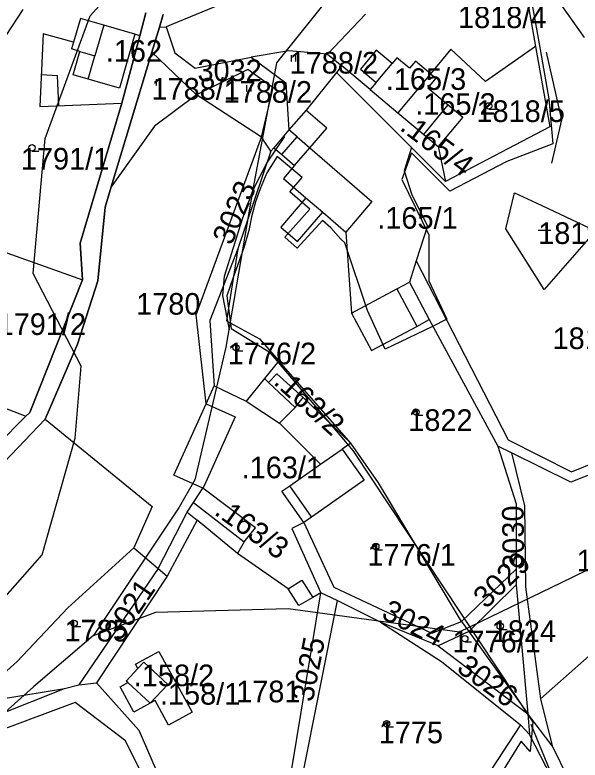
# Model space of a CAD drawing. Extents: x -564810 to -550519, y -1045831 to -1034011.
# Drawn here: x -553752.9 to -553619.6, y -1037571.5 to -1037395.7 of the extents above; entities that cross this region are included whole.
import ezdxf

# ---------------------------------------------------------------- set-up
doc = ezdxf.new("R2010")
doc.units = 0
for name, color, linetype in [('Interakční prvky', 7, 'Continuous'), ('KN stav', 7, 'Continuous'), ('Obvod KPU', 7, 'Continuous'), ('Parcelní čísla', 7, 'Continuous'), ('Polní cesty stavající', 7, 'Continuous'), ('STG', 7, 'Continuous'), ('vodní toky', 7, 'Continuous'), ('Vrstva 22', 7, 'Continuous'), ('Vrstva 33', 7, 'Continuous'), ('Vrstva 39', 7, 'Continuous'), ('Vrstva 4', 7, 'Continuous'), ('zamokř ploch', 7, 'Continuous')]:
    doc.layers.add(name, color=color, linetype=linetype)

msp = doc.modelspace()

# ---------------------------------------------------------------- linework, layer by layer
at = {"layer": 'Interakční prvky'}
msp.add_line((-553631.27, -1037562.95), (-553624.18, -1037580.1), dxfattribs=at)
at = {"layer": 'KN stav'}
for p, q in [((-553632.78, -1037388.09), (-553630.11, -1037403.18)), ((-553699.72, -1037391.3), (-553717.23, -1037398.53)), ((-553618.57, -1037401.04), (-553625.95, -1037390.62)), ((-553737.5, -1037396.56), (-553739.12, -1037402.17)), ((-553731.98, -1037398.16), (-553737.5, -1037396.56)), ((-553723.44, -1037400.63), (-553722.02, -1037395.27)), ((-553722.02, -1037395.27), (-553723.44, -1037400.63)), ((-553717.96, -1037395.66), (-553718.85, -1037398.62)), ((-553718.85, -1037398.62), (-553717.96, -1037395.66)), ((-553670.27, -1037395.55), (-553679.21, -1037404.95)), ((-553724.62, -1037400.29), (-553731.98, -1037398.16)), ((-553718.85, -1037398.62), (-553720.63, -1037404.53)), ((-553720.63, -1037404.53), (-553718.85, -1037398.62)), ((-553718.85, -1037398.62), (-553717.23, -1037398.53)), ((-553717.23, -1037398.53), (-553715.24, -1037404.67)), ((-553746.26, -1037400.21), (-553747.04, -1037417.33)), ((-553739.12, -1037402.17), (-553746.26, -1037400.21)), ((-553727.69, -1037416.55), (-553723.44, -1037400.63)), ((-553723.44, -1037400.63), (-553727.69, -1037416.55)), ((-553723.44, -1037400.63), (-553724.62, -1037400.29)), ((-553630.11, -1037403.18), (-553641.93, -1037411.46)), ((-553630.11, -1037403.18), (-553626.76, -1037422.12)), ((-553720.63, -1037404.53), (-553730.2, -1037436.27)), ((-553730.2, -1037436.27), (-553720.63, -1037404.53)), ((-553720.63, -1037404.53), (-553710.1, -1037414.59)), ((-553715.24, -1037404.67), (-553710.38, -1037408.31)), ((-553688.32, -1037404.22), (-553697.22, -1037405.71)), ((-553679.21, -1037404.95), (-553688.32, -1037404.22)), ((-553679.21, -1037404.95), (-553675.85, -1037407.75)), ((-553667.7, -1037404.08), (-553671.42, -1037408.54)), ((-553663.98, -1037407.18), (-553667.7, -1037404.08)), ((-553650.13, -1037403.81), (-553654.91, -1037409.61)), ((-553641.93, -1037411.46), (-553650.13, -1037403.81)), ((-553710.38, -1037408.31), (-553697.22, -1037405.71)), ((-553697.22, -1037405.71), (-553689.05, -1037411.75)), ((-553662.84, -1037405.81), (-553663.98, -1037407.18)), ((-553659.85, -1037408.31), (-553662.84, -1037405.81)), ((-553658.46, -1037406.65), (-553659.85, -1037408.31)), ((-553654.91, -1037409.61), (-553658.46, -1037406.65)), ((-553698.02, -1037408.61), (-553710.1, -1037414.59)), ((-553692.05, -1037412.93), (-553698.02, -1037408.61)), ((-553675.85, -1037407.75), (-553677.08, -1037409.28)), ((-553669.13, -1037413.35), (-553675.85, -1037407.75)), ((-553671.42, -1037408.54), (-553667.7, -1037411.64)), ((-553677.08, -1037409.28), (-553684.26, -1037418.2)), ((-553677.08, -1037409.28), (-553659.4, -1037427.01)), ((-553654.91, -1037409.61), (-553662.59, -1037418.81)), ((-553653.66, -1037410.66), (-553655.55, -1037412.93)), ((-553654.91, -1037409.61), (-553653.66, -1037410.66)), ((-553689.05, -1037411.75), (-553688.28, -1037422.85)), ((-553667.7, -1037411.64), (-553669.13, -1037413.35)), ((-553694.78, -1037424.59), (-553692.05, -1037412.93)), ((-553669.13, -1037413.35), (-553662.59, -1037418.81)), ((-553655.55, -1037412.93), (-553650.71, -1037416.97)), ((-553710.1, -1037414.59), (-553720.02, -1037422)), ((-553694.78, -1037424.59), (-553710.1, -1037414.59)), ((-553747.04, -1037417.33), (-553727.69, -1037416.55)), ((-553737.55, -1037449.55), (-553727.69, -1037416.55)), ((-553727.69, -1037416.55), (-553737.55, -1037449.55)), ((-553650.71, -1037416.97), (-553647.3, -1037419.82)), ((-553684.26, -1037418.2), (-553688.28, -1037422.85)), ((-553662.59, -1037418.81), (-553656.49, -1037423.9)), ((-553647.3, -1037419.82), (-553653.08, -1037426.75)), ((-553720.02, -1037422), (-553730.2, -1037436.27)), ((-553688.28, -1037422.85), (-553691.89, -1037427.04)), ((-553626.76, -1037422.12), (-553651.38, -1037435.04)), ((-553709.54, -1037464.76), (-553694.78, -1037424.59)), ((-553692.55, -1037427.82), (-553694.78, -1037424.59)), ((-553656.49, -1037423.9), (-553653.08, -1037426.75)), ((-553692.55, -1037427.82), (-553700.32, -1037450.87)), ((-553691.89, -1037427.04), (-553692.55, -1037427.82)), ((-553691.89, -1037427.04), (-553690, -1037428.67)), ((-553659.4, -1037427.01), (-553661.1, -1037432.53)), ((-553651.38, -1037435.04), (-553659.4, -1037427.01)), ((-553653.08, -1037426.75), (-553651.38, -1037435.04)), ((-553690, -1037428.67), (-553686.99, -1037431.26)), ((-553686.99, -1037431.26), (-553689.6, -1037434.28)), ((-553661.1, -1037432.53), (-553659.34, -1037438.13)), ((-553689.6, -1037434.28), (-553684.27, -1037438.88)), ((-553730.2, -1037436.27), (-553731.64, -1037441.06)), ((-553731.64, -1037441.06), (-553730.2, -1037436.27)), ((-553659.34, -1037438.13), (-553655.59, -1037445.49)), ((-553637.12, -1037446.18), (-553635.05, -1037437.67)), ((-553635.05, -1037437.67), (-553629.96, -1037440.07)), ((-553684.27, -1037438.88), (-553690.21, -1037445.76)), ((-553629.96, -1037440.07), (-553629.95, -1037440.07)), ((-553629.95, -1037440.07), (-553615.96, -1037446.68)), ((-553731.64, -1037441.06), (-553733.36, -1037458.42)), ((-553733.36, -1037458.42), (-553731.64, -1037441.06)), ((-553686.25, -1037449.18), (-553680.3, -1037442.28)), ((-553680.3, -1037442.28), (-553674.91, -1037446.94)), ((-553771.5, -1037445.85), (-553737.01, -1037458.24)), ((-553690.21, -1037445.76), (-553686.25, -1037449.18)), ((-553655.59, -1037445.49), (-553658.25, -1037453.7)), ((-553674.91, -1037446.94), (-553673.55, -1037466.03)), ((-553628.05, -1037460.49), (-553637.12, -1037446.18)), ((-553615.96, -1037446.68), (-553628.05, -1037460.49)), ((-553737.01, -1037458.24), (-553737.55, -1037449.55)), ((-553737.55, -1037449.55), (-553737.01, -1037458.24)), ((-553700.32, -1037450.87), (-553706.99, -1037467.8)), ((-553700.32, -1037450.87), (-553703.05, -1037467.84)), ((-553658.25, -1037453.7), (-553659.88, -1037458.75)), ((-553658.25, -1037453.7), (-553636.54, -1037495.95)), ((-553749.45, -1037489.47), (-553737.01, -1037458.24)), ((-553737.01, -1037458.24), (-553749.45, -1037489.47)), ((-553733.36, -1037458.42), (-553738.2, -1037473.38)), ((-553738.2, -1037473.38), (-553733.36, -1037458.42)), ((-553659.88, -1037458.75), (-553655.18, -1037467.58)), ((-553710.17, -1037466.47), (-553709.54, -1037464.76)), ((-553707.81, -1037487.42), (-553710.17, -1037466.47)), ((-553673.55, -1037466.03), (-553668.85, -1037474.86)), ((-553706.99, -1037467.8), (-553705.9, -1037483.2)), ((-553703.05, -1037467.84), (-553695.21, -1037472.13)), ((-553658.16, -1037469.17), (-553655.18, -1037467.58)), ((-553655.18, -1037467.58), (-553639, -1037497.46)), ((-553668.85, -1037474.86), (-553658.16, -1037469.17)), ((-553695.21, -1037472.13), (-553690.71, -1037477.28)), ((-553738.2, -1037473.38), (-553745.81, -1037491.06)), ((-553745.81, -1037491.06), (-553738.2, -1037473.38)), ((-553690.71, -1037477.28), (-553694.09, -1037481.49)), ((-553673.73, -1037496.69), (-553690.71, -1037477.28)), ((-553774.59, -1037481.14), (-553750.32, -1037490.34)), ((-553694.09, -1037481.49), (-553698.38, -1037486.85)), ((-553707.81, -1037487.42), (-553705.9, -1037483.2)), ((-553705.9, -1037483.2), (-553698.38, -1037486.85)), ((-553686.83, -1037488.34), (-553684.9, -1037485.95)), ((-553684.9, -1037485.95), (-553673.73, -1037496.69)), ((-553715.43, -1037504.26), (-553707.81, -1037487.42)), ((-553698.38, -1037486.85), (-553690.49, -1037492.03)), ((-553750.32, -1037490.34), (-553749.45, -1037489.47)), ((-553749.45, -1037489.47), (-553750.32, -1037490.34)), ((-553690.49, -1037492.03), (-553686.83, -1037488.34)), ((-553762.63, -1037502.71), (-553750.32, -1037490.34)), ((-553750.32, -1037490.34), (-553762.63, -1037502.71)), ((-553745.81, -1037491.06), (-553760.59, -1037506.54)), ((-553760.59, -1037506.54), (-553745.81, -1037491.06)), ((-553745.81, -1037491.06), (-553720.58, -1037511.68)), ((-553673.73, -1037496.69), (-553675.75, -1037498.1)), ((-553667.2, -1037506.09), (-553673.73, -1037496.69)), ((-553636.54, -1037495.95), (-553621.67, -1037503.46)), ((-553675.75, -1037498.1), (-553670.58, -1037505.48)), ((-553639, -1037497.46), (-553634.68, -1037511.04)), ((-553635.82, -1037499.02), (-553639, -1037497.46)), ((-553621.77, -1037505.92), (-553635.82, -1037499.02)), ((-553635.82, -1037499.02), (-553632.75, -1037511.51)), ((-553621.67, -1037503.46), (-553610.27, -1037498.94)), ((-553609.38, -1037500.94), (-553621.77, -1037505.92)), ((-553708.58, -1037507.36), (-553715.43, -1037504.26)), ((-553670.58, -1037505.48), (-553682.95, -1037514.14)), ((-553710.78, -1037510.7), (-553708.58, -1037507.36)), ((-553696.16, -1037516.71), (-553708.58, -1037507.36)), ((-553647.57, -1037538.74), (-553667.2, -1037506.09)), ((-553712.28, -1037512.96), (-553710.78, -1037510.7)), ((-553710.78, -1037510.7), (-553698.89, -1037520.02)), ((-553720.58, -1037511.68), (-553724.85, -1037521.43)), ((-553634.68, -1037511.04), (-553634.71, -1037526.42)), ((-553632.75, -1037511.51), (-553632.52, -1037530.62)), ((-553719.17, -1037526.24), (-553712.28, -1037512.96)), ((-553682.95, -1037514.14), (-553684.81, -1037515.44)), ((-553709.97, -1037514.87), (-553717.02, -1037528.05)), ((-553700.43, -1037522.73), (-553709.97, -1037514.87)), ((-553684.81, -1037515.44), (-553687.62, -1037516.81)), ((-553684.81, -1037515.44), (-553677.7, -1037530.68)), ((-553698.89, -1037520.02), (-553696.16, -1037516.71)), ((-553687.62, -1037516.81), (-553680.76, -1037532.01)), ((-553724.85, -1037521.43), (-553740.45, -1037535.56)), ((-553724.85, -1037521.43), (-553719.17, -1037526.24)), ((-553688.49, -1037531.11), (-553700.43, -1037522.73)), ((-553719.17, -1037526.24), (-553737.85, -1037553.75)), ((-553719.17, -1037526.24), (-553717.02, -1037528.05)), ((-553634.71, -1037526.42), (-553647.57, -1037538.74)), ((-553634.71, -1037526.42), (-553634.72, -1037530.16)), ((-553717.02, -1037528.05), (-553733.67, -1037553.23)), ((-553634.72, -1037530.16), (-553645.89, -1037541.14)), ((-553634.72, -1037530.16), (-553631.96, -1037560.55)), ((-553685.99, -1037535), (-553688.49, -1037531.11)), ((-553677.7, -1037530.68), (-553654.55, -1037541.55)), ((-553632.52, -1037530.62), (-553628.96, -1037556.99)), ((-553687.58, -1037573.49), (-553680.76, -1037532.01)), ((-553682.65, -1037533.09), (-553685.99, -1037535)), ((-553680.76, -1037532.01), (-553682.65, -1037533.09)), ((-553676.91, -1037533.81), (-553680.76, -1037532.01)), ((-553676.91, -1037533.81), (-553685.45, -1037576.4)), ((-553666.73, -1037538.93), (-553676.91, -1037533.81)), ((-553740.45, -1037535.56), (-553752.38, -1037548.19)), ((-553653.07, -1037544.5), (-553666.73, -1037538.93)), ((-553666.73, -1037538.93), (-553652.27, -1037548.17)), ((-553654.55, -1037541.55), (-553647.57, -1037538.74)), ((-553647.57, -1037538.74), (-553645.89, -1037541.14)), ((-553645.89, -1037541.14), (-553653.07, -1037544.5)), ((-553645.89, -1037541.14), (-553631.96, -1037560.55)), ((-553612.9, -1037542.81), (-553628.96, -1037556.99)), ((-553724.46, -1037548.86), (-553718.95, -1037545.85)), ((-553718.95, -1037545.85), (-553711.13, -1037560.14)), ((-553653.07, -1037544.5), (-553631.96, -1037560.55)), ((-553752.38, -1037548.19), (-553763.62, -1037558.24)), ((-553723.92, -1037549.86), (-553724.46, -1037548.86)), ((-553723.92, -1037549.86), (-553722.53, -1037548.37)), ((-553722.53, -1037548.37), (-553716.9, -1037553.62)), ((-553652.27, -1037548.17), (-553633.66, -1037563.18)), ((-553726.66, -1037552.81), (-553723.92, -1037549.86)), ((-553726.31, -1037553.15), (-553726.66, -1037552.81)), ((-553765.6, -1037564.31), (-553741.2, -1037554.55)), ((-553763.62, -1037558.24), (-553741.2, -1037554.55)), ((-553741.2, -1037554.55), (-553737.85, -1037553.75)), ((-553737.85, -1037553.75), (-553733.67, -1037553.23)), ((-553733.67, -1037553.23), (-553723.7, -1037564.37)), ((-553728.14, -1037554.15), (-553726.31, -1037553.15)), ((-553724.86, -1037560.13), (-553728.14, -1037554.15)), ((-553716.9, -1037553.62), (-553721.05, -1037558.04)), ((-553738.71, -1037557.84), (-553763.42, -1037567.12)), ((-553726.86, -1037566.92), (-553738.71, -1037557.84)), ((-553721.05, -1037558.04), (-553724.86, -1037560.13)), ((-553719.87, -1037557.4), (-553721.05, -1037558.04)), ((-553716.7, -1037563.19), (-553719.87, -1037557.4)), ((-553628.96, -1037556.99), (-553626.19, -1037568.11)), ((-553711.13, -1037560.14), (-553716.7, -1037563.19)), ((-553631.96, -1037560.55), (-553631.51, -1037565.44)), ((-553626.19, -1037568.11), (-553631.96, -1037560.55)), ((-553633.66, -1037563.18), (-553651.36, -1037590.02)), ((-553631.51, -1037565.44), (-553633.66, -1037563.18)), ((-553723.7, -1037564.37), (-553715.41, -1037583.33)), ((-553719.39, -1037581.88), (-553726.86, -1037566.92)), ((-553608.46, -1037610.07), (-553631.51, -1037565.44)), ((-553626.19, -1037568.11), (-553605.82, -1037609.52))]:
    msp.add_line(p, q, dxfattribs=at)
at = {"layer": 'Obvod KPU'}
for p, q in [((-553631.41, -1037390.4), (-553629.26, -1037402.58)), ((-553629.26, -1037402.58), (-553626.96, -1037415.55)), ((-553626.96, -1037415.55), (-553626.04, -1037426.11)), ((-553626.04, -1037426.11), (-553628.09, -1037426.92)), ((-553659.39, -1037428.24), (-553661.68, -1037434.58)), ((-553650.35, -1037437.33), (-553659.39, -1037428.24)), ((-553628.09, -1037426.92), (-553636.91, -1037430.3)), ((-553691.06, -1037429.12), (-553693.5, -1037432.94)), ((-553689.1, -1037430.78), (-553691.06, -1037429.12)), ((-553685.21, -1037434.07), (-553689.1, -1037430.78)), ((-553636.91, -1037430.3), (-553650.35, -1037437.33)), ((-553693.5, -1037432.94), (-553695.11, -1037436.76)), ((-553688.09, -1037437.48), (-553685.21, -1037434.07)), ((-553661.68, -1037434.58), (-553655.3, -1037447.6)), ((-553695.11, -1037436.76), (-553696.22, -1037439.78)), ((-553683.37, -1037441.54), (-553688.09, -1037437.48)), ((-553696.22, -1037439.78), (-553697.11, -1037443.33)), ((-553689.26, -1037448.13), (-553683.37, -1037441.54)), ((-553697.11, -1037443.33), (-553697.78, -1037446.53)), ((-553680.39, -1037444.21), (-553686.35, -1037450.72)), ((-553678.41, -1037445.9), (-553680.39, -1037444.21)), ((-553697.78, -1037446.53), (-553698.91, -1037450.62)), ((-553676.02, -1037448.59), (-553678.41, -1037445.9)), ((-553655.3, -1037447.6), (-553655.28, -1037458.4)), ((-553686.35, -1037450.72), (-553689.26, -1037448.13)), ((-553675.1, -1037449.51), (-553676.02, -1037448.59)), ((-553698.91, -1037450.62), (-553701.45, -1037457.66)), ((-553669.77, -1037465.47), (-553675.1, -1037449.51)), ((-553701.45, -1037457.66), (-553702.92, -1037462.01)), ((-553655.28, -1037458.4), (-553651.06, -1037467.48)), ((-553702.92, -1037462.01), (-553701.9, -1037469.66)), ((-553665.57, -1037474.54), (-553669.77, -1037465.47)), ((-553651.06, -1037467.48), (-553654.58, -1037469.3)), ((-553701.9, -1037469.66), (-553692.97, -1037475.2)), ((-553654.58, -1037469.3), (-553665.57, -1037474.54)), ((-553692.97, -1037475.2), (-553673.19, -1037498.45)), ((-553673.19, -1037498.45), (-553630.76, -1037562.51)), ((-553630.76, -1037562.51), (-553631.37, -1037569.43)), ((-553633.52, -1037566.98), (-553649.43, -1037592.85)), ((-553631.37, -1037569.43), (-553633.52, -1037566.98))]:
    msp.add_line(p, q, dxfattribs=at)
at = {"layer": 'Polní cesty stavající'}
msp.add_lwpolyline([(-553702.28, -1037469.96), (-553703.88, -1037461.88), (-553703.53, -1037457.35), (-553699.27, -1037443.79), (-553696.76, -1037436.98), (-553693.53, -1037430.71), (-553689.26, -1037424.39)], dxfattribs=at)
at = {"layer": 'STG'}
for points in [[(-553676.54, -1037388.67), (-553691.23, -1037407.05), (-553696.74, -1037436.45), (-553703.17, -1037474.12), (-553710.52, -1037505.36), (-553714.2, -1037511.79), (-553734.4, -1037542.11), (-553719.71, -1037536.6), (-553688.48, -1037535.68), (-553648.06, -1037541.19), (-553621.42, -1037528.33), (-553580.09, -1037508.12)], [(-553734.4, -1037542.11), (-553748.55, -1037554.15), (-553765.08, -1037568.85), (-553766.92, -1037589.06), (-553781.62, -1037625.81), (-553798.15, -1037658.89), (-553834.89, -1037712.18), (-553858.78, -1037758.12), (-553908.38, -1037804.06), (-553956.14, -1037842.65), (-554002.07, -1037864.7), (-554057.18, -1037899.61), (-554110.46, -1037952.9), (-554099.44, -1037989.66), (-554073.72, -1038028.25), (-554022.28, -1038059.48), (-553969, -1038094.4), (-553923.07, -1038131.15), (-553875.31, -1038175.25), (-553855.1, -1038212)]]:
    msp.add_lwpolyline(points, dxfattribs=at)
at = {"layer": 'vodní toky'}
msp.add_lwpolyline([(-553626.28, -1037430.65), (-553623.89, -1037420.45), (-553627.55, -1037404.52)], dxfattribs=at)
at = {"layer": 'Vrstva 33'}
msp.add_lwpolyline([(-553781.78, -1037547.43), (-553763.43, -1037542.17), (-553746.48, -1037523.09), (-553738.71, -1037495.53), (-553737.3, -1037478.58), (-553748.6, -1037456.67), (-553745.78, -1037424.88), (-553735.18, -1037395.91), (-553715.41, -1037374.01)], dxfattribs=at)
at = {"layer": 'Vrstva 39'}
msp.add_line((-553755.02, -1037400.61), (-553750.98, -1037394.42), dxfattribs=at)
at = {"layer": 'Vrstva 4'}
for p, q in [((-553731.98, -1037398.15), (-553734.07, -1037405.35)), ((-553724.62, -1037400.29), (-553728.3, -1037413)), ((-553739.12, -1037402.16), (-553739.58, -1037403.75)), ((-553737.61, -1037404.33), (-553739.58, -1037403.75)), ((-553739.2, -1037409.84), (-553737.61, -1037404.33)), ((-553737.61, -1037404.33), (-553734.07, -1037405.35)), ((-553735.67, -1037410.87), (-553734.07, -1037405.35)), ((-553667.7, -1037411.63), (-553663.98, -1037407.18)), ((-553746.7, -1037409.81), (-553742.87, -1037409.98)), ((-553742.58, -1037417.15), (-553742.87, -1037409.98)), ((-553728.3, -1037413), (-553739.2, -1037409.84)), ((-553656.49, -1037423.9), (-553650.71, -1037416.97)), ((-553679.37, -1037422.41), (-553684.27, -1037418.2)), ((-553686.39, -1037424.48), (-553688.28, -1037422.85)), ((-553683.38, -1037427.07), (-553679.37, -1037422.41)), ((-553690, -1037428.67), (-553686.39, -1037424.48)), ((-553686.39, -1037424.48), (-553683.38, -1037427.07)), ((-553686.99, -1037431.25), (-553683.38, -1037427.07)), ((-553683.38, -1037427.07), (-553668.7, -1037439.73)), ((-553684.27, -1037438.87), (-553680.31, -1037442.28)), ((-553668.7, -1037439.73), (-553674.91, -1037446.93)), ((-553662.86, -1037460.33), (-553659.88, -1037458.75)), ((-553673.55, -1037466.03), (-553662.86, -1037460.33)), ((-553662.86, -1037460.33), (-553658.16, -1037469.16)), ((-553691.14, -1037480.37), (-553693.09, -1037482.44)), ((-553684.9, -1037485.95), (-553691.14, -1037480.37)), ((-553693.09, -1037482.44), (-553694.09, -1037481.49)), ((-553693.09, -1037482.44), (-553686.83, -1037488.34)), ((-553707.81, -1037487.42), (-553700.96, -1037490.52)), ((-553700.96, -1037490.52), (-553708.32, -1037506.78)), ((-553690.49, -1037492.03), (-553680.84, -1037501.66)), ((-553680.84, -1037501.66), (-553675.75, -1037498.1)), ((-553688.12, -1037506.75), (-553680.84, -1037501.66)), ((-553708.32, -1037506.78), (-553708.58, -1037507.36)), ((-553689.98, -1037508.05), (-553688.12, -1037506.75)), ((-553682.95, -1037514.13), (-553688.12, -1037506.75)), ((-553684.81, -1037515.44), (-553689.98, -1037508.05)), ((-553712.28, -1037512.96), (-553709.97, -1037514.86)), ((-553698.89, -1037520.02), (-553700.43, -1037522.73)), ((-553688.49, -1037531.11), (-553685.25, -1037529.03)), ((-553685.25, -1037529.03), (-553682.65, -1037533.08)), ((-553726.31, -1037553.14), (-553721.05, -1037558.04))]:
    msp.add_line(p, q, dxfattribs=at)
at = {"layer": 'zamokř ploch'}
for p, q in [((-553687.73, -1037405.21), (-553687.73, -1037406.71)), ((-553686.73, -1037405.21), (-553686.73, -1037406.71)), ((-553719.58, -1037410.85), (-553719.58, -1037412.35)), ((-553718.58, -1037410.85), (-553718.58, -1037412.35)), ((-553698.27, -1037412.26), (-553698.27, -1037413.76)), ((-553697.27, -1037412.26), (-553697.27, -1037413.76)), ((-553641.16, -1037417.94), (-553639.56, -1037417.94)), ((-553748.9, -1037427.83), (-553747.3, -1037427.83)), ((-553629.49, -1037446.48), (-553626.49, -1037446.48)), ((-553700.79, -1037474.95), (-553699.19, -1037474.95)), ((-553658.33, -1037490.12), (-553656.73, -1037490.12)), ((-553667.81, -1037521.84), (-553666.21, -1037521.84)), ((-553738.96, -1037539.96), (-553737.36, -1037539.96)), ((-553638.45, -1037540.64), (-553636.85, -1037540.64)), ((-553646.81, -1037543.59), (-553645.21, -1037543.59)), ((-553665.24, -1037563.64), (-553663.64, -1037563.64))]:
    msp.add_line(p, q, dxfattribs=at)
for centre in [(-553641.16, -1037417.19), (-553748.9, -1037427.07), (-553700.79, -1037474.2), (-553658.33, -1037489.37), (-553667.81, -1037521.09), (-553738.96, -1037539.21), (-553638.45, -1037539.89), (-553646.81, -1037542.84), (-553665.24, -1037562.89)]:
    msp.add_circle(centre, 0.75, dxfattribs=at)

# ---------------------------------------------------------------- texts
at = {"layer": 'Parcelní čísla'}
for s, p in [('1818/4', (-553648.41, -1037398.84)), ('1788/2', (-553688.14, -1037409.56)), ('3032', (-553709.87, -1037411.36)), ('1788/1', (-553720.72, -1037415.71)), ('1788/2', (-553703.71, -1037416.44)), ('1818/5', (-553644.06, -1037420.98)), ('1791/1', (-553751.53, -1037432.19)), ('1819', (-553629.5, -1037449.74)), ('1780', (-553724.34, -1037466.42)), ('1791/2', (-553757.01, -1037471.21)), ('1818/1', (-553626.1, -1037474.53)), ('1776/2', (-553702.74, -1037478.12)), ('1822', (-553660.14, -1037493.83)), ('1776/1', (-553669.78, -1037525.62)), ('1824', (-553620.42, -1037526.95)), ('1785', (-553741.23, -1037543.48)), ('1824', (-553640.46, -1037543.6)), ('1776/1', (-553649.73, -1037546.06)), ('1781', (-553700.74, -1037557.83)), ('1775', (-553667.11, -1037567.49))]:
    msp.add_text(s, height=5.1, dxfattribs=at).set_placement(p)
for s, rotation, p in [('3023', 66.9377, (-553701.84, -1037450.26)), ('3030', 90.72, (-553632.76, -1037526.56)), ('3029', 43.8127, (-553641.81, -1037535.97)), ('3021', 55.8018, (-553728.1, -1037543.63)), ('3024', 332.6318, (-553666.76, -1037537.88)), ('3025', 78.8485, (-553682.68, -1037557.93)), ('3026', 324.0119, (-553649, -1037550.36))]:
    msp.add_text(s, height=5.1, rotation=rotation, dxfattribs=at).set_placement(p)
at = {"layer": 'Vrstva 22'}
for s, p in [('.162', (-553731.5, -1037406.77)), ('.165/3', (-553665.44, -1037413.41)), ('.165/2', (-553658.5, -1037419.29)), ('.165/1', (-553667.45, -1037446.15)), ('.163/1', (-553699.44, -1037505)), ('.158/2', (-553724.9, -1037554.03)), ('.158/1', (-553718.73, -1037558.38))]:
    msp.add_text(s, height=5.1, dxfattribs=at).set_placement(p)
for s, rotation, p in [('.165/4', 322.9836, (-553662.4, -1037422.69)), ('.163/2', 317.9108, (-553692.16, -1037482.59)), ('.163/3', 324.5164, (-553706.16, -1037513.37))]:
    msp.add_text(s, height=5.1, rotation=rotation, dxfattribs=at).set_placement(p)

doc.saveas('drawing.dxf')
